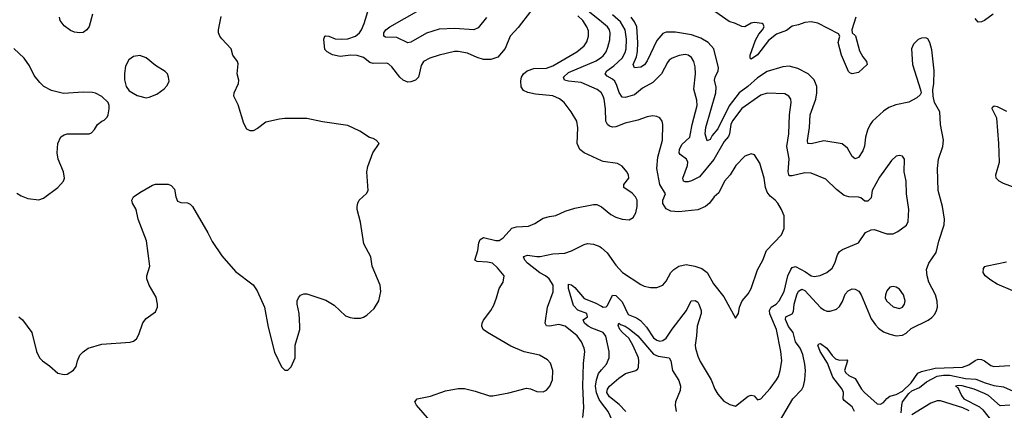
# Model space of a CAD drawing. Header units: inches. Extents: x 1173000 to 1307049, y 522583 to 678455.
# Tile 362 of 617: x 1256308 to 1262556, y 576517 to 578994. Entities that reach past the tile are written whole.
import ezdxf

# ---------------------------------------------------------------- set-up
doc = ezdxf.new("R2010")
doc.units = ezdxf.units.IN
doc.header["$MEASUREMENT"] = 0
doc.layers.add('B2557', color=7, linetype='Continuous')
doc.layers.add('B2567', color=7, linetype='Continuous')

msp = doc.modelspace()

# ---------------------------------------------------------------- linework, layer by layer
at = {"layer": 'B2557', "color": 5}
for points, elevation in [([(1259270, 579008.6), (1259218, 578942), (1259190.1, 578929.9), (1259070, 578938.8), (1258970, 578934.9), (1258890, 578908.3), (1258790, 578852.4), (1258770, 578846.9), (1258701.3, 578881.3), (1258630, 578884.4), (1258618.7, 578890), (1258617.8, 578910), (1258632.2, 578930), (1258657.7, 578950), (1258950, 579115.3)], 860), ([(1259550, 579045.7), (1259470, 578944.1), (1259421.1, 578890), (1259388.6, 578811.4), (1259342.4, 578757.6), (1259297.8, 578742.2), (1259250, 578742.7), (1259210, 578755.1), (1259150, 578782.2), (1259090, 578793.2), (1259068, 578792), (1258970.6, 578770), (1258909.6, 578750.4), (1258871.3, 578728.7), (1258856.4, 578703.6), (1258837.8, 578630), (1258819.6, 578610), (1258790, 578599.9), (1258770, 578598.7), (1258740.9, 578610), (1258719.4, 578630), (1258670, 578695.8), (1258650, 578713), (1258637.6, 578717.6), (1258550, 578716.8), (1258530, 578723.7), (1258490, 578754.9), (1258450, 578767.6), (1258410, 578768.5), (1258341.7, 578761.7), (1258292.2, 578772.2), (1258259.3, 578790), (1258244.9, 578804.9), (1258238.3, 578870), (1258244.5, 578890), (1258250, 578892.9), (1258270, 578890.2), (1258310, 578873.8), (1258350, 578871.3), (1258390, 578873.2), (1258438.3, 578890), (1258463.8, 578910), (1258477, 578930), (1258494, 578970), (1258525.5, 579074.5)], 880), ([(1260000, 578980.3), (1259913.3, 579050)], 860), ([(1256302.8, 577110), (1256326.4, 577090), (1256385.3, 577010), (1256414.9, 576890), (1256434, 576850), (1256452.7, 576830), (1256498, 576798), (1256550, 576752.7), (1256590, 576743.8), (1256610, 576746), (1256649.7, 576770.3), (1256665.6, 576794.4), (1256674.5, 576830), (1256690, 576866), (1256710, 576887.3), (1256742, 576910), (1256830, 576936.3), (1257010, 576948.4), (1257030, 576955.5), (1257049.3, 576970), (1257063.3, 576996.7), (1257088.4, 577071.6), (1257110, 577098), (1257170, 577142), (1257182, 577170), (1257183.1, 577190), (1257173.4, 577233.4), (1257129.7, 577310), (1257115.6, 577350), (1257114.5, 577370), (1257133.6, 577430), (1257112.1, 577592.1), (1257060.7, 577730), (1257046.3, 577790), (1257023.6, 577830), (1257019.5, 577850), (1257030, 577870.6), (1257070, 577898), (1257150, 577944), (1257169.5, 577950.5), (1257250, 577950.5), (1257270, 577942), (1257290, 577918.8), (1257297.8, 577870), (1257310, 577843.1), (1257330, 577834), (1257372.1, 577832.1), (1257390, 577823.7), (1257403.7, 577810), (1257502.8, 577642.8), (1257530, 577587.3), (1257590, 577497.3), (1257676.7, 577396.7), (1257790, 577313), (1257814.5, 577274.5), (1257861.6, 577170), (1257884.7, 577044.7), (1257924.5, 576884.5), (1257970, 576792), (1257990, 576772), (1258010, 576771.3), (1258030, 576791.3), (1258055.6, 576850), (1258056.3, 576930), (1258084.7, 577030), (1258086.2, 577050), (1258082.2, 577130), (1258069.7, 577190), (1258069.7, 577210), (1258077, 577230), (1258090, 577247.3), (1258110, 577255.5), (1258130, 577256.4), (1258250, 577214.9), (1258302.8, 577182.8), (1258376.2, 577116.2), (1258404.4, 577104.4), (1258430, 577101.3), (1258470, 577102), (1258490, 577107), (1258510, 577119.5), (1258557, 577163), (1258586, 577210), (1258598.7, 577270), (1258594.7, 577310), (1258545.1, 577430), (1258535.1, 577490), (1258491.7, 577571.7), (1258469.5, 577710), (1258449.4, 577790), (1258449.3, 577810), (1258452.7, 577830), (1258462.7, 577850), (1258507.7, 577892.3), (1258519.5, 577910), (1258511.5, 578030), (1258516.3, 578063.7), (1258549.3, 578150), (1258589, 578210), (1258569, 578230), (1258550, 578240.9), (1258527.7, 578247.7), (1258467.2, 578287.2), (1258390, 578323.5), (1258230, 578347.1), (1258130, 578368), (1257990, 578368.2), (1257957.2, 578362.8), (1257870, 578343.6), (1257816.3, 578303.7), (1257790, 578289.6), (1257770, 578289.6), (1257750, 578300.7), (1257730, 578336), (1257693.9, 578453.9), (1257666.6, 578510), (1257669.7, 578530), (1257697.4, 578590), (1257698.3, 578610), (1257688, 578650), (1257695.1, 578715.1), (1257689.5, 578730), (1257660.9, 578770), (1257649, 578810), (1257590, 578872.7), (1257577, 578890), (1257569.6, 578910), (1257569.6, 578930), (1257586, 579014)], 920), ([(1256769.2, 579030), (1256747.8, 578952.2), (1256734.9, 578930), (1256710, 578914), (1256690, 578911.6), (1256654.9, 578914.9), (1256630, 578925.6), (1256590, 578956.2), (1256565.1, 578990), (1256560.7, 579010)], 920), ([(1260000, 578099.3), (1259890, 578149.7), (1259863, 578170), (1259845.6, 578210), (1259848.8, 578308.8), (1259843.5, 578350), (1259807.2, 578410), (1259762, 578470), (1259733.3, 578493.3), (1259691.1, 578511.1), (1259582, 578522), (1259531.9, 578531.9), (1259505.8, 578545.8), (1259489.5, 578569.5), (1259487.2, 578607.2), (1259492.8, 578630), (1259504.2, 578650), (1259527.3, 578670), (1259570, 578683.8), (1259650, 578687.4), (1259690, 578701.2), (1259843.8, 578790), (1259890, 578828.3), (1259906.5, 578853.5), (1259917.7, 578890), (1259916.8, 578923.2), (1259907, 578950), (1259881.2, 578990), (1259850, 579018.3)], 880), ([(1256290, 577894.8), (1256316.8, 577876.8), (1256359.8, 577859.8), (1256430, 577850.8), (1256458.6, 577861.4), (1256549, 577930), (1256585.2, 577970), (1256592, 577990), (1256585.6, 578030), (1256552.3, 578110), (1256546.6, 578150), (1256549.2, 578210), (1256569.4, 578250.6), (1256590, 578264.7), (1256610, 578271), (1256748.9, 578271.1), (1256763.1, 578276.9), (1256783.1, 578296.9), (1256802, 578330), (1256830, 578351), (1256844, 578356), (1256863.1, 578376.9), (1256868.7, 578390), (1256875.3, 578430), (1256875.3, 578450), (1256869, 578470), (1256830, 578506.6), (1256790, 578527.3), (1256770, 578533.3), (1256710, 578535.1), (1256586.3, 578526.3), (1256510, 578545.1), (1256461.2, 578570), (1256435.4, 578595.4), (1256400.6, 578640.6), (1256370, 578702.7), (1256336.2, 578750), (1256270, 578812)], 940), ([(1260000, 578528.9), (1259999.3, 578530), (1259971.9, 578551.9), (1259870, 578595.7), (1259790, 578603.4), (1259765.4, 578610), (1259759, 578630), (1259790, 578659.8), (1259966.7, 578733.3), (1260000, 578757.2)], 860), ([(1258911.4, 576451.4), (1258826.6, 576550), (1258815.6, 576570), (1258829.2, 576590), (1258914.1, 576605.9), (1259010, 576641.1), (1259090, 576655.8), (1259130, 576654.9), (1259198.7, 576638.7), (1259288.8, 576608.8), (1259310, 576608.2), (1259412.8, 576627.2), (1259523.3, 576656.7), (1259550, 576652.4), (1259590, 576636.4), (1259630, 576634.4), (1259650, 576643.8), (1259672.8, 576670), (1259689.7, 576710), (1259691, 576770), (1259675.9, 576815.9), (1259657.2, 576837.2), (1259605.9, 576865.9), (1259510, 576886.8), (1259423.4, 576923.4), (1259277, 577010), (1259249.5, 577030), (1259239.5, 577050), (1259242, 577070), (1259251.4, 577088.6), (1259297, 577150), (1259316.1, 577183.9), (1259334, 577230), (1259349.4, 577290), (1259375.1, 577330), (1259382.7, 577370), (1259340.5, 577420.5), (1259309, 577449), (1259276.2, 577456.2), (1259210, 577460.3), (1259195.4, 577470), (1259215.6, 577530), (1259221.6, 577578.4), (1259230, 577600.5), (1259250, 577612), (1259330, 577593.7), (1259350, 577594.4), (1259375.1, 577610), (1259430, 577673), (1259460.5, 577679.5), (1259536.1, 577683.9), (1259577.4, 577702.6), (1259630, 577734.9), (1259670, 577746.7), (1259710, 577751.6), (1259770, 577780.7), (1259830, 577799.7), (1259950, 577822.3), (1259970, 577821.1), (1259996.3, 577810), (1260000, 577807)], 880), ([(1259882, 576470), (1259887, 576533), (1259881, 576670), (1259885.8, 576814.2), (1259893.5, 576890), (1259890.7, 576910), (1259873.7, 576950), (1259845.8, 576990), (1259770, 577050.5), (1259730, 577059.9), (1259670.8, 577050.8), (1259650, 577051.8), (1259641.4, 577070), (1259656.5, 577170), (1259692.6, 577267.4), (1259692.2, 577310), (1259667.6, 577350), (1259643.9, 577370), (1259607.7, 577387.7), (1259529.4, 577449.4), (1259512.9, 577470), (1259505.5, 577490), (1259507.5, 577492.5), (1259530, 577501.2), (1259590, 577491.5), (1259610, 577492.3), (1259690, 577510.2), (1259767.6, 577512.4), (1259810, 577528.5), (1259890, 577569.2), (1259910, 577575.2), (1259950, 577571.3), (1259990, 577555.5), (1260000, 577546.7)], 860), ([(1260000, 577014.2), (1259937.9, 577037.9), (1259915.2, 577050), (1259891.9, 577070), (1259883.6, 577090), (1259910.3, 577109.7), (1259906.4, 577130), (1259850, 577151.1), (1259821.8, 577181.8), (1259789.9, 577290), (1259790, 577315.8), (1259810, 577313), (1259830, 577296.2), (1259890, 577225.3), (1259958.6, 577198.6), (1260000, 577176.4)], 840), ([(1260000, 576565), (1259984.8, 576584.8), (1259968.4, 576628.4), (1259962.6, 576670), (1259967.1, 576710), (1259980.2, 576750), (1260000, 576773)], 840)]:
    msp.add_lwpolyline(points, dxfattribs=dict(at, elevation=elevation))
at = {"layer": 'B2557', "color": 5, "elevation": 940}
msp.add_lwpolyline([(1257070, 578767.3), (1257030, 578761.6), (1257000.6, 578739.4), (1256979.9, 578700.1), (1256972.8, 578652.8), (1256973.2, 578613.2), (1256982.8, 578570), (1257003, 578543), (1257054.2, 578514.2), (1257110, 578499.1), (1257130, 578502), (1257177.2, 578522.8), (1257224.8, 578555.2), (1257243.2, 578576.8), (1257255.5, 578604.5), (1257253.2, 578630), (1257245.2, 578650), (1257230, 578665.2), (1257170, 578703.7), (1257110, 578751.8)], close=True, dxfattribs=at)
at = {"layer": 'B2567', "color": 5}
for points, elevation in [([(1261613.7, 579010), (1261587.4, 578930), (1261590, 578911), (1261611, 578891), (1261636.7, 578796.7), (1261658, 578758), (1261681.1, 578730), (1261686.3, 578710), (1261630, 578658.5), (1261590, 578651.8), (1261576.5, 578656.5), (1261566.8, 578666.8), (1261523, 578770), (1261502.3, 578850), (1261511.6, 578890), (1261503.9, 578903.9), (1261371.8, 578971.8), (1261330, 578981.3), (1261290, 578976.6), (1261250, 578961.7), (1261210, 578954), (1261174.6, 578925.4), (1261110, 578902.1), (1261058.6, 578861.4), (1260990, 578772.5), (1260950, 578744.3), (1260943, 578750), (1260943.5, 578770), (1260976.3, 578863.7), (1260997.3, 578902.7), (1261021.3, 578930), (1261031.2, 578950), (1261025.7, 578965.7), (1261019.3, 578970), (1260970, 578976.4), (1260950, 578971.8), (1260910.1, 578949.9), (1260890, 578950.7), (1260850, 578970.9), (1260810, 578982.8), (1260655.6, 579090)], 780), ([(1260000, 577176.4), (1260010, 577171), (1260030, 577172.4), (1260038.4, 577181.6), (1260070, 577246.7), (1260090, 577245.3), (1260130, 577205), (1260170, 577123.6), (1260222.7, 577102.7), (1260246.4, 577086.4), (1260284.9, 577044.9), (1260330, 576975.4), (1260350, 576960.5), (1260370, 576955.2), (1260390, 576958.9), (1260410, 576974.7), (1260448.1, 577031.9), (1260538.8, 577150), (1260569, 577211), (1260593.2, 577213.2), (1260610, 577201.7), (1260617.8, 577190), (1260631.5, 577150), (1260632.1, 577130), (1260605.8, 577050), (1260603, 576990), (1260594, 576930), (1260596.2, 576910), (1260610, 576860.7), (1260625.4, 576825.4), (1260696.5, 576710), (1260719.5, 576650), (1260738.2, 576618.2), (1260775.6, 576575.6), (1260813.7, 576553.7), (1260850, 576543.1), (1260930, 576606.7), (1260950, 576612.3), (1260968.3, 576608.3), (1260990, 576583.7), (1261010, 576590.3), (1261070, 576654.9), (1261109.9, 576710.1), (1261122, 576730), (1261134.4, 576770), (1261144.8, 576830), (1261138, 576890), (1261109.9, 577030), (1261067.6, 577127.6), (1261066.1, 577150), (1261076, 577170), (1261107.1, 577190), (1261126.2, 577210), (1261159.3, 577270), (1261182.8, 577370), (1261200.5, 577410), (1261210, 577422.9), (1261230, 577427.9), (1261295.2, 577395.2), (1261330, 577369.3), (1261350, 577364.5), (1261387.9, 577372.1), (1261429.8, 577390.2), (1261462.8, 577417.2), (1261480.5, 577450), (1261496.6, 577503.4), (1261510, 577523.8), (1261530, 577536.5), (1261630, 577578.8), (1261676, 577644), (1261710, 577661), (1261730, 577662.8), (1261810, 577636.4), (1261850, 577636.4), (1261880.9, 577650), (1261934.5, 577690), (1261945.8, 577714.2), (1261949.7, 577790.3), (1261934.8, 577890), (1261932.9, 577970), (1261920.8, 578030), (1261922, 578110), (1261910, 578129.2), (1261890, 578132.3), (1261870, 578129.4), (1261839.4, 578100.6), (1261763.6, 577996.4), (1261717.1, 577910), (1261710, 577865.2), (1261690, 577843.6), (1261670, 577842.4), (1261644.4, 577864.4), (1261630, 577869.6), (1261570, 577869.8), (1261539.7, 577879.7), (1261490, 577916.8), (1261422.3, 577982.3), (1261330, 578021.8), (1261290, 578023.7), (1261210, 578003.5), (1261190, 578004.7), (1261183.9, 578030), (1261191, 578111), (1261175.3, 578190), (1261189.1, 578270), (1261191.9, 578390), (1261202.8, 578470), (1261200.4, 578490), (1261187.8, 578510), (1261163.3, 578523.3), (1261050, 578528.8), (1261010, 578514.6), (1260889.8, 578430.2), (1260830, 578353.8), (1260819.9, 578330), (1260812.9, 578270), (1260806, 578254), (1260777.8, 578222.2), (1260711.8, 578108.2), (1260622.2, 577997.8), (1260570, 577971.9), (1260550, 577965.4), (1260530, 577965), (1260520.5, 577970), (1260516.2, 577990), (1260546.2, 578070), (1260548.3, 578090), (1260538.8, 578110), (1260499.1, 578139.1), (1260493.5, 578150), (1260494, 578170), (1260510, 578202.9), (1260560.2, 578250), (1260574.7, 578330), (1260606.2, 578450), (1260604, 578484), (1260586.1, 578553.9), (1260596.5, 578650), (1260594.7, 578694.7), (1260586.3, 578730), (1260570, 578755.3), (1260550, 578769.8), (1260530, 578774), (1260493.1, 578766.9), (1260448.8, 578751.2), (1260430, 578737.7), (1260417.9, 578722.1), (1260381.2, 578650), (1260325, 578595), (1260260.4, 578559.6), (1260210, 578518.2), (1260150, 578500.3), (1260130, 578503.1), (1260112, 578532), (1260097.5, 578577.5), (1260083.7, 578603.8), (1260070, 578616.6), (1260035.6, 578635.6), (1260022.5, 578650), (1260033.8, 578670), (1260078.1, 578701.9), (1260129.9, 578750.1), (1260150, 578787.1), (1260155.6, 578810), (1260157.5, 578870), (1260149, 578930), (1260120.6, 578980.6), (1260070, 579025.8)], 840), ([(1261130, 576446.3), (1261213.1, 576590), (1261271.6, 576648.4), (1261282.2, 576670), (1261290.5, 576710), (1261293.9, 576770), (1261290.8, 576810), (1261276.6, 576870), (1261259.9, 576910), (1261231.1, 576950), (1261216.9, 577010), (1261187.3, 577047.3), (1261166.9, 577093.1), (1261168.7, 577110), (1261210.5, 577129.5), (1261217.2, 577142.8), (1261222.5, 577190), (1261238.6, 577250), (1261250, 577273.1), (1261270, 577284.8), (1261290, 577277), (1261390, 577169.4), (1261410, 577154), (1261430, 577146.4), (1261450, 577145.4), (1261490, 577158), (1261510, 577174.7), (1261530, 577207.2), (1261546.7, 577253.3), (1261564.6, 577275.4), (1261590, 577287.5), (1261610, 577286), (1261631.6, 577271.6), (1261648.3, 577248.3), (1261710, 577097.4), (1261738.3, 577058.3), (1261758, 577038), (1261790, 577015.4), (1261830, 576998.9), (1261870, 576989.2), (1261910, 576993.6), (1261933.3, 577006.7), (1261965.5, 577034.5), (1262071.8, 577088.2), (1262095, 577105), (1262113.9, 577126.1), (1262126.4, 577150), (1262131.6, 577170), (1262129.8, 577209.8), (1262119.1, 577250), (1262077.7, 577330), (1262066, 577370), (1262061, 577410), (1262076, 577450), (1262122.4, 577517.6), (1262139.8, 577590), (1262173.6, 577693.6), (1262176, 577730), (1262163.9, 577810), (1262135, 577910), (1262131.3, 578050), (1262137.2, 578110), (1262165.2, 578190), (1262169, 578230), (1262151.4, 578330), (1262145.7, 578410), (1262112.9, 578470), (1262105.1, 578510), (1262103, 578550), (1262109.3, 578589.3), (1262110.9, 578669.1), (1262096.1, 578803.9), (1262084, 578850), (1262070, 578873.6), (1262058.5, 578878.5), (1262030, 578878), (1262010, 578869.6), (1261980, 578840), (1261966.9, 578810), (1261973.7, 578710), (1262024.9, 578550), (1262028, 578530), (1262022, 578518), (1262000.6, 578499.4), (1261950, 578472.1), (1261866.4, 578453.6), (1261823.6, 578436.4), (1261790, 578413.7), (1261720.3, 578350), (1261704.4, 578330), (1261686.7, 578293.3), (1261675.7, 578250), (1261668.3, 578191.7), (1261657, 578163), (1261630, 578121.1), (1261610, 578111.5), (1261590, 578127.6), (1261560.3, 578180.3), (1261527.9, 578207.9), (1261410, 578226.6), (1261330, 578206.2), (1261308.7, 578208.7), (1261307.2, 578227.2), (1261319.2, 578310), (1261323.4, 578390), (1261359.6, 578490), (1261366, 578530), (1261365.4, 578570), (1261350, 578613.7), (1261310.4, 578650.4), (1261245.8, 578685.8), (1261190, 578700.2), (1261150, 578694.8), (1261050, 578666.5), (1260990, 578625.6), (1260929, 578571), (1260874.2, 578530), (1260810, 578447.1), (1260737, 578303), (1260701, 578259), (1260690, 578234), (1260670, 578226.6), (1260658.1, 578270), (1260662.4, 578310), (1260725.8, 578530), (1260726.4, 578566.4), (1260716.2, 578610), (1260720.5, 578630), (1260739.8, 578670), (1260742, 578690), (1260712.2, 578810), (1260675.8, 578850), (1260630, 578878), (1260570, 578898.1), (1260470, 578916.3), (1260410, 578914.9), (1260390, 578906), (1260350, 578861.7), (1260290, 578733.3), (1260272.5, 578707.5), (1260250, 578693.6), (1260209.1, 578689.1), (1260201.3, 578710), (1260221.4, 578758.6), (1260228.3, 578791.7), (1260229.6, 578850), (1260223.4, 578950), (1260210, 578981.6), (1260188.1, 579010)], 820), ([(1262484.7, 579030), (1262430, 578989.1), (1262410, 578980.3), (1262390, 578978.7), (1262370, 579002)], 780), ([(1260000, 578757.2), (1260010, 578764.3), (1260028.4, 578790), (1260040.9, 578819.1), (1260052.6, 578867.4), (1260055.2, 578910), (1260049.9, 578930), (1260037.7, 578950), (1260000, 578980.3)], 860), ([(1260000, 577546.7), (1260035.5, 577515.5), (1260090, 577438.3), (1260133.7, 577390), (1260250, 577313.7), (1260270, 577304.2), (1260310, 577295.8), (1260350, 577296.4), (1260389.6, 577310.4), (1260410, 577334.8), (1260440.7, 577390), (1260459.5, 577410), (1260490, 577430.3), (1260537.7, 577442.3), (1260591.8, 577431.8), (1260636.1, 577416.1), (1260671, 577391), (1260710, 577319.5), (1260775.9, 577235.9), (1260850, 577102), (1260869.1, 577130.9), (1260875.6, 577170), (1260891.6, 577210), (1260930, 577254.4), (1260949.8, 577290), (1260990, 577407.3), (1261023.5, 577470), (1261046, 577530), (1261140.9, 577630), (1261158, 577670), (1261158, 577750), (1261142, 577790), (1261119.3, 577830), (1261102, 577850), (1261070, 577875.1), (1261050, 577901.2), (1261040.5, 577930), (1261031.3, 577990), (1261003.6, 578083.6), (1260970, 578138), (1260950, 578144), (1260910, 578129.4), (1260851.3, 578068.7), (1260815.3, 578010), (1260780.3, 577970), (1260743.4, 577896.6), (1260715.5, 577870), (1260684.4, 577830), (1260659.3, 577810), (1260610, 577788.3), (1260490, 577775.8), (1260440, 577780), (1260410, 577794.7), (1260390, 577829.4), (1260387.9, 577850), (1260405.4, 577890), (1260370.5, 577950), (1260350.8, 578050), (1260357.4, 578122.6), (1260386.4, 578230), (1260389.7, 578329.7), (1260384.7, 578350), (1260370, 578371.3), (1260350, 578381), (1260324.4, 578384.4), (1260290, 578378.5), (1260230, 578357.8), (1260150, 578337.6), (1260090, 578315.2), (1260070, 578313.2), (1260050, 578319.3), (1260036.8, 578330), (1260026.6, 578350), (1260024.1, 578430), (1260015.8, 578490), (1260011.3, 578510), (1260000, 578528.9)], 860), ([(1262630, 577926.4), (1262550, 577955.4), (1262523.1, 577970), (1262503.4, 577990), (1262501.9, 578010), (1262524.2, 578090), (1262521.1, 578210), (1262508.9, 578368.9), (1262479.7, 578430), (1262480.9, 578439.1), (1262491.7, 578448.3), (1262510, 578444.2), (1262570, 578414.7)], 780), ([(1260000, 577807), (1260059.1, 577759.1), (1260090, 577742.8), (1260131.3, 577728.7), (1260175.4, 577724.6), (1260200.1, 577739.9), (1260217.7, 577770), (1260225.8, 577810), (1260225.5, 577850), (1260214.6, 577870), (1260193.5, 577893.5), (1260142, 577930), (1260140.5, 577950), (1260173.3, 577990), (1260170.9, 578010), (1260160.4, 578030), (1260130, 578066), (1260101.7, 578081.7), (1260010, 578094.7), (1260000, 578099.3)], 880), ([(1262610, 577273.9), (1262510, 577317.6), (1262470, 577341.2), (1262434.8, 577370), (1262422.5, 577390), (1262423.4, 577416.6), (1262432.2, 577427.8), (1262446.1, 577433.9), (1262570, 577458.3)], 780), ([(1260155, 576510), (1260112.4, 576552.4), (1260050, 576601.8), (1260033.6, 576630), (1260036.9, 576650), (1260049.6, 576670.4), (1260110, 576719.6), (1260152.3, 576750), (1260217.6, 576770), (1260230, 576778.9), (1260233.8, 576790), (1260237.1, 576830), (1260233.8, 576850), (1260199.5, 576930), (1260174.2, 576974.2), (1260133.1, 577010), (1260117.1, 577030), (1260104.9, 577055.1), (1260108.7, 577070), (1260120.2, 577060.2), (1260150, 577050.1), (1260174.4, 577034.4), (1260230, 576989.2), (1260330, 576873.6), (1260359.3, 576859.3), (1260430, 576848.9), (1260439.5, 576830), (1260450.1, 576770), (1260490, 576706.7), (1260501.2, 576670), (1260497.9, 576642.1), (1260469.4, 576570), (1260468.2, 576548.2), (1260474.3, 576510)], 820), ([(1260000, 576773), (1260031.9, 576810), (1260048, 576850), (1260047.6, 576890), (1260027.4, 576987.4), (1260011.1, 577010), (1260000, 577014.2)], 840), ([(1261605.6, 576510), (1261590, 576538.8), (1261538.6, 576578.6), (1261533.3, 576590), (1261535.1, 576630), (1261527.9, 576650), (1261467, 576727), (1261434.6, 576814.6), (1261387.4, 576890), (1261372.5, 576930), (1261380.9, 576939.1), (1261390, 576940.4), (1261430, 576911.7), (1261463.9, 576863.9), (1261483.8, 576843.8), (1261510, 576835.1), (1261555.7, 576835.7), (1261560.1, 576830), (1261542.5, 576770), (1261550, 576753.8), (1261570, 576738.1), (1261610, 576718.6), (1261649.6, 576650), (1261667.8, 576630), (1261750, 576558.5), (1261770, 576554.5), (1261790, 576566.4), (1261810, 576592.1), (1261830, 576607.1), (1261870, 576615.9), (1261910, 576638.8), (1261964.2, 576690), (1262007.6, 576752.4), (1262030, 576761.9), (1262116.5, 576783.5), (1262290, 576791), (1262330, 576804.2), (1262370, 576832.5), (1262390, 576840.9), (1262410, 576839.8), (1262430, 576830.9), (1262470, 576801.8), (1262490, 576794.3), (1262590, 576801.5)], 780), ([(1261901.5, 576501.5), (1261904.5, 576550), (1261910.4, 576570), (1261950, 576624), (1261970, 576639.5), (1262018.2, 576661.8), (1262062.7, 576697.3), (1262130, 576733.2), (1262170, 576739.8), (1262210, 576739.9), (1262310, 576717.9), (1262375, 576715), (1262434, 576690), (1262490, 576674.3), (1262550, 576666.4), (1262630, 576630.1)], 760), ([(1262590, 576548.4), (1262530, 576544.6), (1262455.6, 576610), (1262430, 576624.1), (1262364.9, 576650), (1262289, 576671), (1262265.6, 576674.4), (1262245.6, 576670), (1262260.7, 576660.7), (1262283.2, 576610), (1262299.8, 576590), (1262397.9, 576537.9), (1262418.8, 576518.8), (1262474.1, 576450)], 740), ([(1260000, 576264.7), (1260033.9, 576286.1), (1260071.1, 576330), (1260082.7, 576370), (1260078.2, 576430), (1260042.1, 576510), (1260000, 576565)], 840), ([(1262332.2, 576512.2), (1262292.1, 576532.1), (1262150, 576576.9), (1262130, 576576.9), (1262090, 576561.4), (1261970, 576487.8)], 760)]:
    msp.add_lwpolyline(points, dxfattribs=dict(at, elevation=elevation))
at = {"layer": 'B2567', "color": 5, "elevation": 840}
msp.add_lwpolyline([(1261850, 577301.5), (1261830, 577296.9), (1261810, 577273.6), (1261802, 577250), (1261800.6, 577230), (1261808.6, 577210), (1261850, 577172.2), (1261890, 577162.2), (1261909.8, 577170.2), (1261922.6, 577190), (1261926.9, 577210), (1261916, 577250), (1261890, 577285.1), (1261870, 577297.6)], close=True, dxfattribs=at)

doc.saveas('drawing.dxf')
